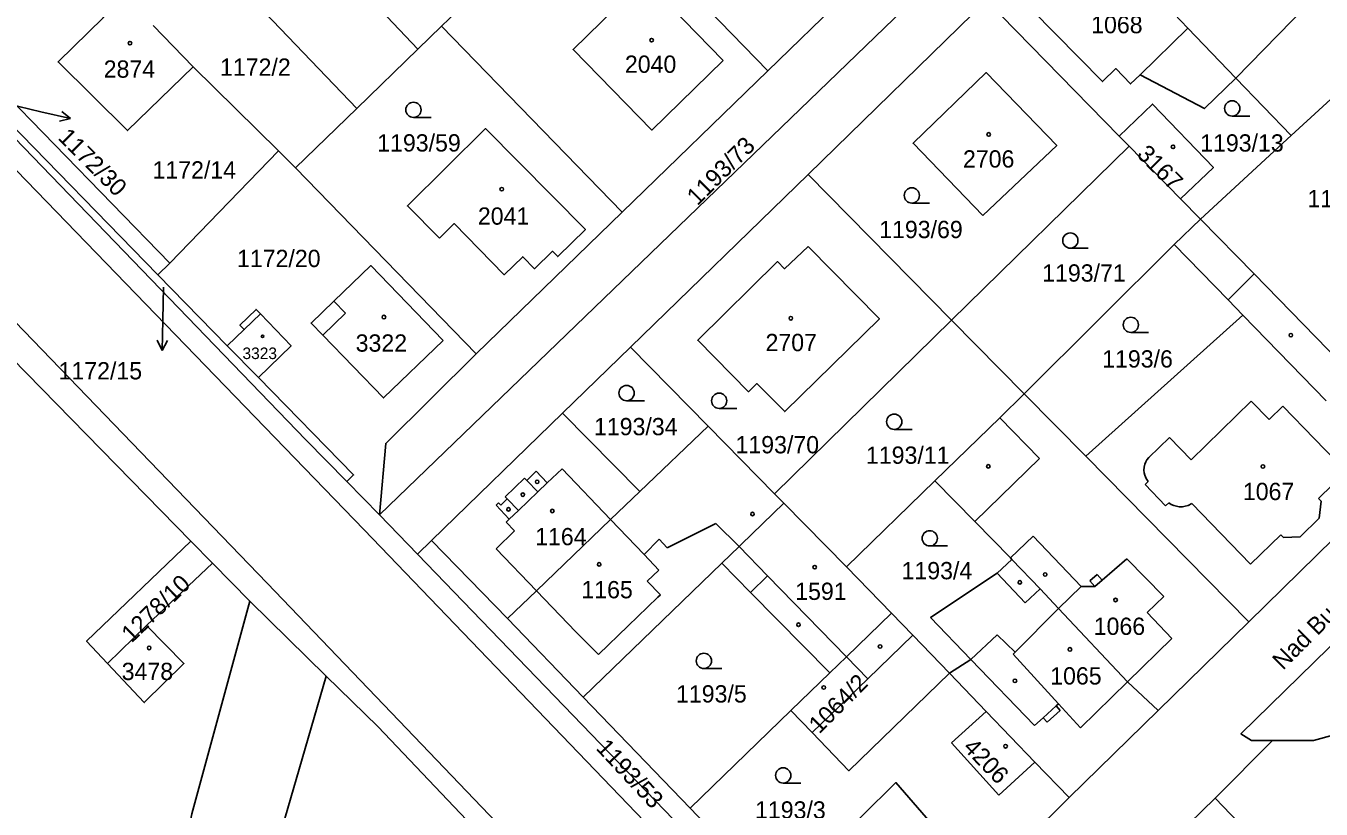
# Model space of a CAD drawing. Extents: x -679220 to -673243, y -1075091 to -1066557.
# Drawn here: x -676965 to -676837.6, y -1070366.5 to -1070289.4 of the extents above; entities that cross this region are included whole.
import ezdxf

# ---------------------------------------------------------------- set-up
doc = ezdxf.new("R2010")
doc.units = 0
for name, color, linetype in [('Hranice parcel', 7, 'Continuous'), ('Parcelní čísla', 7, 'Continuous'), ('Pop  PČ popisy', 7, 'Continuous'), ('Vnitřní kresba', 7, 'Continuous'), ('Značky budov', 7, 'Continuous'), ('Značky kultur', 7, 'Continuous')]:
    doc.layers.add(name, color=color, linetype=linetype)

msp = doc.modelspace()

# ---------------------------------------------------------------- linework, layer by layer
at = {"layer": 'Hranice parcel'}
for p, q in [((-676909.72, -1070275.51), (-676891.99, -1070293.85)), ((-676938.54, -1070278.77), (-676926.39, -1070291.71)), ((-676877.6, -1070279.87), (-676891.99, -1070293.85)), ((-676932.41, -1070297.54), (-676944.52, -1070284.87)), ((-676924.08, -1070289.44), (-676920.37, -1070285.87)), ((-676888.01, -1070304.02), (-676870.46, -1070286.91)), ((-676870.46, -1070286.91), (-676857.42, -1070300.25)), ((-676948.5, -1070293.43), (-676952.45, -1070289.39)), ((-676926.39, -1070291.71), (-676924.08, -1070289.44)), ((-676924.08, -1070289.44), (-676906.3, -1070307.75)), ((-676997.26, -1070290.55), (-676948.72, -1070340.1)), ((-676932.41, -1070297.54), (-676926.39, -1070291.71)), ((-676831.58, -1070291.98), (-676840.51, -1070300.2)), ((-676969.77, -1070293.26), (-676950.81, -1070312.76)), ((-676948.5, -1070293.43), (-676940.12, -1070301.71)), ((-676951.96, -1070313.91), (-676970.97, -1070294.41)), ((-676891.99, -1070293.85), (-676906.3, -1070307.75)), ((-676840.51, -1070300.2), (-676845.94, -1070294.55)), ((-676938.43, -1070303.38), (-676932.41, -1070297.54)), ((-676857.42, -1070300.25), (-676856.45, -1070301.24)), ((-676840.51, -1070300.2), (-676849.44, -1070308.41)), ((-676950.81, -1070312.76), (-676940.12, -1070301.71)), ((-676940.12, -1070301.71), (-676938.43, -1070303.38)), ((-676873.91, -1070318.35), (-676856.45, -1070301.24)), ((-676856.45, -1070301.24), (-676851.38, -1070306.42)), ((-676920.66, -1070321.68), (-676938.43, -1070303.38)), ((-676905.5, -1070321.01), (-676888.01, -1070304.02)), ((-676888.01, -1070304.02), (-676873.91, -1070318.35)), ((-676851.38, -1070306.42), (-676849.44, -1070308.41)), ((-676906.3, -1070307.75), (-676920.66, -1070321.68)), ((-676849.44, -1070308.41), (-676852.02, -1070310.93)), ((-676852.02, -1070310.93), (-676866.76, -1070325.61)), ((-676950.81, -1070312.76), (-676951.96, -1070313.91)), ((-676945.15, -1070320.88), (-676951.96, -1070313.91)), ((-676873.91, -1070318.35), (-676891.33, -1070335.43)), ((-676866.76, -1070325.61), (-676873.91, -1070318.35)), ((-676942.08, -1070324.01), (-676945.15, -1070320.88)), ((-676912.17, -1070327.5), (-676905.5, -1070321.01)), ((-676897.85, -1070328.79), (-676905.5, -1070321.01)), ((-676860.71, -1070331.75), (-676866.76, -1070325.61)), ((-676925.05, -1070340.03), (-676912.17, -1070327.5)), ((-676904.56, -1070335.21), (-676912.17, -1070327.5)), ((-676897.85, -1070328.79), (-676904.56, -1070335.21)), ((-676891.33, -1070335.43), (-676897.85, -1070328.79)), ((-676844.69, -1070348.05), (-676827.34, -1070331.03)), ((-676844.69, -1070348.05), (-676860.71, -1070331.75)), ((-676875.55, -1070334.18), (-676884.24, -1070342.64)), ((-676933.39, -1070334.24), (-676930.16, -1070337.51)), ((-676890.4, -1070336.37), (-676891.33, -1070335.43)), ((-676884.24, -1070342.64), (-676890.4, -1070336.37)), ((-676930.16, -1070337.51), (-676926.43, -1070341.37)), ((-676946.59, -1070342.27), (-676948.72, -1070340.1)), ((-676926.43, -1070341.37), (-676925.05, -1070340.03)), ((-676925.05, -1070340.03), (-676917.6, -1070347.72)), ((-676926.43, -1070341.37), (-676883.41, -1070385.98)), ((-676953.09, -1070348.38), (-676946.59, -1070342.27)), ((-676946.59, -1070342.27), (-676942.93, -1070346)), ((-676910.13, -1070355.44), (-676896.49, -1070342.28)), ((-676879.81, -1070347.18), (-676884.24, -1070342.64)), ((-676942.93, -1070346), (-676935.41, -1070353.37)), ((-676917.6, -1070347.72), (-676910.13, -1070355.44)), ((-676853.6, -1070356.76), (-676844.69, -1070348.05)), ((-676956.94, -1070352.13), (-676953.09, -1070348.38)), ((-676889.72, -1070356.77), (-676885.88, -1070353.06)), ((-676874.13, -1070353.08), (-676870.51, -1070356.84)), ((-676910.13, -1070355.44), (-676899.63, -1070366.36)), ((-676899.63, -1070366.36), (-676889.72, -1070356.77)), ((-676873.92, -1070359.94), (-676870.51, -1070356.84)), ((-676870.51, -1070356.84), (-676865.71, -1070361.83)), ((-676862.34, -1070365.33), (-676853.6, -1070356.76)), ((-676869.26, -1070365.1), (-676873.92, -1070359.94)), ((-676847.97, -1070365.39), (-676842.35, -1070359.71)), ((-676865.71, -1070361.83), (-676869.26, -1070365.1)), ((-676865.71, -1070361.83), (-676862.34, -1070365.33)), ((-676862.34, -1070365.33), (-676870.86, -1070373.68)), ((-676851.88, -1070369.18), (-676847.97, -1070365.39)), ((-676825.57, -1070388.68), (-676847.97, -1070365.39)), ((-676899.63, -1070366.36), (-676890.98, -1070375.31))]:
    msp.add_line(p, q, dxfattribs=at)
for points in [[(-676861.87, -1070264.58), (-676858.44, -1070268.3), (-676930.16, -1070337.51)], [(-676845.94, -1070294.55), (-676850.66, -1070289.64), (-676852.04, -1070288.21), (-676858.93, -1070281.07)], [(-676845.94, -1070294.55), (-676837.65, -1070286.03), (-676841.82, -1070281.86)], [(-676957.56, -1070284.22), (-676959.64, -1070286.24), (-676957.32, -1070288.6), (-676961.78, -1070292.95), (-676954.95, -1070299.72), (-676948.5, -1070293.43)], [(-676867.43, -1070283.97), (-676864.55, -1070286.45), (-676866.01, -1070287.85), (-676859.08, -1070294.89), (-676857.77, -1070293.62), (-676856.31, -1070295.13), (-676855.37, -1070294.22), (-676849.04, -1070297.54), (-676845.94, -1070294.55)], [(-676896.36, -1070292.82), (-676904.1, -1070284.86), (-676911.13, -1070291.75), (-676903.4, -1070299.67), (-676896.36, -1070292.82)], [(-676870.82, -1070308.07), (-676863.57, -1070301.18), (-676870.52, -1070294.01), (-676877.69, -1070300.96), (-676870.82, -1070308.07)], [(-676971.46, -1070294.88), (-676937.42, -1070330.14), (-676933.39, -1070334.24)], [(-676851.38, -1070306.42), (-676848.16, -1070303.33), (-676854.15, -1070297.1), (-676857.42, -1070300.25)], [(-676924.28, -1070310.3), (-676922.83, -1070308.86), (-676917.91, -1070313.89), (-676916.09, -1070312.12), (-676914.92, -1070313.3), (-676913.16, -1070311.58), (-676912.64, -1070312.11), (-676909.92, -1070309.43), (-676919.76, -1070299.51), (-676927.43, -1070307.12), (-676924.28, -1070310.3)], [(-676827.34, -1070331.03), (-676834.48, -1070323.73), (-676844.16, -1070313.81), (-676849.44, -1070308.41)], [(-676888.02, -1070311.12), (-676890.34, -1070313.31), (-676891.04, -1070312.6), (-676898.88, -1070320.33), (-676893.87, -1070325.41), (-676893.05, -1070324.6), (-676890.32, -1070327.36), (-676881, -1070318.24), (-676888.02, -1070311.12)], [(-676852.02, -1070310.93), (-676846.72, -1070316.37), (-676845.28, -1070317.86), (-676860.71, -1070331.75)], [(-676923.92, -1070320.36), (-676929.77, -1070326.01), (-676935.75, -1070319.83), (-676936.9, -1070318.64), (-676934.66, -1070316.48), (-676931.04, -1070312.99), (-676923.92, -1070320.36)], [(-676945.15, -1070320.88), (-676943.48, -1070319.28), (-676943.9, -1070318.84), (-676942.31, -1070317.31), (-676941.89, -1070317.75), (-676938.87, -1070320.9), (-676942.08, -1070324.01)], [(-676930.16, -1070337.51), (-676929.56, -1070330.49), (-676920.66, -1070321.68)], [(-676933.39, -1070334.24), (-676932.72, -1070333.59), (-676942.08, -1070324.01)], [(-676842.35, -1070359.71), (-676844.41, -1070359.71), (-676845.45, -1070359.05), (-676810.82, -1070325.18), (-676808.32, -1070325.33), (-676807.21, -1070325.45)], [(-676866.76, -1070325.61), (-676869.17, -1070327.96), (-676875.55, -1070334.18)], [(-676807.21, -1070325.45), (-676806.11, -1070326.43), (-676806.1, -1070328.3), (-676806.47, -1070329.99), (-676836.28, -1070359.15), (-676838.32, -1070359.72), (-676842.35, -1070359.71)], [(-676867.97, -1070341.89), (-676868.11, -1070341.74), (-676871.63, -1070338.16), (-676875.55, -1070334.18)], [(-676904.56, -1070335.21), (-676907.45, -1070337.97), (-676914.73, -1070344.98), (-676917.6, -1070347.72)], [(-676896.49, -1070342.28), (-676894.8, -1070340.63), (-676894.59, -1070340.42), (-676890.4, -1070336.37)], [(-676948.72, -1070340.1), (-676958.99, -1070349.95), (-676956.94, -1070352.13)], [(-676896.49, -1070342.28), (-676893.67, -1070345.15), (-676885.88, -1070353.06)], [(-676867.97, -1070341.89), (-676869.42, -1070343.26), (-676875.97, -1070347.61), (-676872.01, -1070351.73), (-676874.13, -1070353.08)], [(-676853.6, -1070356.76), (-676856.6, -1070353.94), (-676863.4, -1070346.71), (-676865.21, -1070344.8), (-676867.97, -1070341.89)], [(-676942.93, -1070346), (-676948.62, -1070366.93), (-676954.45, -1070396.27), (-676957.81, -1070418.17), (-676958.63, -1070424.67)], [(-676885.88, -1070353.06), (-676884.24, -1070351.47), (-676879.81, -1070347.18)], [(-676879.81, -1070347.18), (-676877.73, -1070349.34), (-676874.13, -1070353.08)], [(-676956.94, -1070352.13), (-676953.31, -1070355.97), (-676949.41, -1070352.14), (-676953.09, -1070348.38)], [(-676889.72, -1070356.77), (-676887.63, -1070358.93), (-676884, -1070362.68), (-676874.13, -1070353.08)], [(-676935.41, -1070353.37), (-676947.68, -1070395.62), (-676949.72, -1070413.25)], [(-676917.22, -1070372.13), (-676930.35, -1070358.32), (-676935.41, -1070353.37)], [(-676870.86, -1070373.68), (-676879.39, -1070363.85), (-676882.78, -1070367.18), (-676888.16, -1070372.51), (-676890.98, -1070375.31)]]:
    msp.add_lwpolyline(points, dxfattribs=at)
at = {"layer": 'Pop  PČ popisy'}
for p, q in [((-676968.16, -1070296.75), (-676963.48, -1070297.86)), ((-676963.48, -1070297.86), (-676960.56, -1070298.54)), ((-676960.56, -1070298.54), (-676961.64, -1070298.8)), ((-676960.56, -1070298.54), (-676961.42, -1070297.82)), ((-676951.42, -1070315.12), (-676951.49, -1070318.34)), ((-676951.49, -1070318.34), (-676951.54, -1070321.34)), ((-676951.54, -1070321.34), (-676952.03, -1070320.33)), ((-676951.54, -1070321.34), (-676951.02, -1070320.35))]:
    msp.add_line(p, q, dxfattribs=at)
at = {"layer": 'Vnitřní kresba'}
for p, q in [((-676982.97, -1070285.98), (-676931.69, -1070338.97)), ((-676855.37, -1070294.22), (-676850.66, -1070289.64)), ((-676941.21, -1070344.23), (-676990.46, -1070293.21)), ((-676846.72, -1070316.37), (-676844.16, -1070313.81)), ((-676934.66, -1070316.48), (-676933.51, -1070317.67)), ((-676943.48, -1070319.28), (-676941.89, -1070317.75)), ((-676933.51, -1070317.67), (-676935.75, -1070319.83)), ((-676845.28, -1070317.86), (-676837.08, -1070326.28)), ((-676844.44, -1070326.33), (-676850.36, -1070332.09)), ((-676842.67, -1070328.14), (-676844.44, -1070326.33)), ((-676842.67, -1070328.14), (-676841.32, -1070326.82)), ((-676841.32, -1070326.82), (-676835.1, -1070333.26)), ((-676869.17, -1070327.96), (-676865.27, -1070331.96)), ((-676852.49, -1070329.9), (-676854.52, -1070331.88)), ((-676850.36, -1070332.09), (-676852.49, -1070329.9)), ((-676865.27, -1070331.96), (-676871.63, -1070338.16)), ((-676854.99, -1070333.11), (-676854.97, -1070332.82)), ((-676854.97, -1070332.82), (-676854.9, -1070332.53)), ((-676854.9, -1070332.53), (-676854.81, -1070332.3)), ((-676854.81, -1070332.3), (-676854.7, -1070332.11)), ((-676854.7, -1070332.11), (-676854.52, -1070331.88)), ((-676917.82, -1070335.73), (-676915.91, -1070333.9)), ((-676915.91, -1070333.9), (-676915.69, -1070334.13)), ((-676915.69, -1070334.13), (-676914.78, -1070333.21)), ((-676915.69, -1070334.13), (-676914.61, -1070335.26)), ((-676914.78, -1070333.21), (-676913.68, -1070334.36)), ((-676913.68, -1070334.36), (-676912.22, -1070332.97)), ((-676912.22, -1070332.97), (-676907.45, -1070337.97)), ((-676854.97, -1070333.37), (-676854.99, -1070333.11)), ((-676854.91, -1070333.62), (-676854.97, -1070333.37)), ((-676854.78, -1070333.94), (-676854.91, -1070333.62)), ((-676854.57, -1070334.24), (-676854.78, -1070333.94)), ((-676837.82, -1070335.89), (-676835.1, -1070333.26)), ((-676916.52, -1070337.08), (-676914.61, -1070335.26)), ((-676914.61, -1070335.26), (-676913.68, -1070334.36)), ((-676854.88, -1070334.54), (-676854.57, -1070334.24)), ((-676854.88, -1070334.54), (-676852.86, -1070336.63)), ((-676918.71, -1070336.57), (-676918.46, -1070336.33)), ((-676917.41, -1070337.93), (-676918.71, -1070336.57)), ((-676918.46, -1070336.33), (-676918.24, -1070336.55)), ((-676918.24, -1070336.55), (-676917.61, -1070335.95)), ((-676917.61, -1070335.95), (-676917.82, -1070335.73)), ((-676917.61, -1070335.95), (-676916.52, -1070337.08)), ((-676852.86, -1070336.63), (-676852.55, -1070336.33)), ((-676852.3, -1070336.49), (-676852.55, -1070336.33)), ((-676852.06, -1070336.6), (-676852.3, -1070336.49)), ((-676851.8, -1070336.67), (-676852.06, -1070336.6)), ((-676851.52, -1070336.71), (-676851.8, -1070336.67)), ((-676851.21, -1070336.71), (-676851.52, -1070336.71)), ((-676850.92, -1070336.66), (-676851.21, -1070336.71)), ((-676850.64, -1070336.58), (-676850.92, -1070336.66)), ((-676850.29, -1070336.39), (-676850.64, -1070336.58)), ((-676850.29, -1070336.39), (-676844.51, -1070342.36)), ((-676837.57, -1070336.15), (-676837.82, -1070335.89)), ((-676837.75, -1070337.83), (-676837.57, -1070336.15)), ((-676917.71, -1070338.22), (-676917.41, -1070337.93)), ((-676917.41, -1070337.93), (-676916.52, -1070337.08)), ((-676907.45, -1070337.97), (-676904.16, -1070341.42)), ((-676839.63, -1070339.66), (-676837.75, -1070337.83)), ((-676931.69, -1070338.97), (-676847.83, -1070426.23)), ((-676918.71, -1070340.87), (-676916.9, -1070339.07)), ((-676916.9, -1070339.07), (-676917.71, -1070338.22)), ((-676897.11, -1070338.37), (-676901.87, -1070340.74)), ((-676894.8, -1070340.63), (-676897.11, -1070338.37)), ((-676902.68, -1070339.9), (-676904.16, -1070341.42)), ((-676901.87, -1070340.74), (-676902.68, -1070339.9)), ((-676865.89, -1070339.62), (-676868.11, -1070341.74)), ((-676865.89, -1070339.62), (-676861.16, -1070344.57)), ((-676844.51, -1070342.36), (-676841.52, -1070339.47)), ((-676841.52, -1070339.47), (-676841.27, -1070339.73)), ((-676841.27, -1070339.73), (-676839.63, -1070339.66)), ((-676918.71, -1070340.87), (-676914.73, -1070344.98)), ((-676904.16, -1070341.42), (-676902.71, -1070342.95)), ((-676892, -1070343.5), (-676894.8, -1070340.63)), ((-676859.09, -1070343.94), (-676856.66, -1070341.83)), ((-676853.05, -1070345.55), (-676856.66, -1070341.83)), ((-676903.84, -1070344.03), (-676902.71, -1070342.95)), ((-676941.21, -1070344.23), (-676928.99, -1070356.99)), ((-676903.84, -1070344.03), (-676902.55, -1070345.38)), ((-676893.67, -1070345.15), (-676892, -1070343.5)), ((-676884.24, -1070351.47), (-676892, -1070343.5)), ((-676869.42, -1070343.26), (-676866.66, -1070346.18)), ((-676860.31, -1070344.01), (-676859.58, -1070343.37)), ((-676859.82, -1070344.57), (-676860.31, -1070344.01)), ((-676859.82, -1070344.57), (-676859.09, -1070343.94)), ((-676859.58, -1070343.37), (-676859.09, -1070343.94)), ((-676914.73, -1070344.98), (-676910.88, -1070349.01)), ((-676902.8, -1070345.61), (-676903.82, -1070346.6)), ((-676902.55, -1070345.38), (-676902.8, -1070345.61)), ((-676866.66, -1070346.18), (-676865.21, -1070344.8)), ((-676861.16, -1070344.57), (-676863.4, -1070346.71)), ((-676861.16, -1070344.57), (-676859.82, -1070344.57)), ((-676853.05, -1070345.55), (-676854.67, -1070347.13)), ((-676905.73, -1070348.42), (-676903.82, -1070346.6)), ((-676863.4, -1070346.71), (-676867.66, -1070351.03)), ((-676854.67, -1070347.13), (-676852.26, -1070349.68)), ((-676908.65, -1070351.25), (-676910.88, -1070349.01)), ((-676905.73, -1070348.42), (-676908.65, -1070351.25)), ((-676882.15, -1070353.63), (-676877.73, -1070349.34)), ((-676872.01, -1070351.73), (-676869.42, -1070349.3)), ((-676867.66, -1070351.03), (-676869.42, -1070349.3)), ((-676856.6, -1070353.94), (-676852.26, -1070349.68)), ((-676882.15, -1070353.63), (-676884.24, -1070351.47)), ((-676865.75, -1070358.24), (-676872.01, -1070351.73)), ((-676867.66, -1070351.03), (-676867.84, -1070351.21)), ((-676867.84, -1070351.21), (-676863.39, -1070356.09)), ((-676887.63, -1070358.93), (-676882.15, -1070353.63)), ((-676861.22, -1070358.47), (-676856.6, -1070353.94)), ((-676928.99, -1070356.99), (-676891.55, -1070396.07)), ((-676864.91, -1070357.47), (-676863.63, -1070356.31)), ((-676863.23, -1070356.76), (-676864.5, -1070357.92)), ((-676863.39, -1070356.09), (-676863.63, -1070356.31)), ((-676863.63, -1070356.31), (-676863.23, -1070356.76)), ((-676863.39, -1070356.09), (-676861.22, -1070358.47)), ((-676864.91, -1070357.47), (-676865.75, -1070358.24)), ((-676864.5, -1070357.92), (-676864.91, -1070357.47))]:
    msp.add_line(p, q, dxfattribs=at)
at = {"layer": 'Značky budov'}
for centre, radius in [((-676903.41, -1070290.82), 0.175), ((-676954.72, -1070291.11), 0.175), ((-676870.26, -1070300.09), 0.175), ((-676852.13, -1070301.31), 0.175), ((-676918.15, -1070305.48), 0.175), ((-676929.74, -1070318.06), 0.175), ((-676889.72, -1070318.17), 0.175), ((-676941.68, -1070319.94), 0.117), ((-676840.54, -1070319.84), 0.175), ((-676870.3, -1070332.74), 0.175), ((-676843.29, -1070332.75), 0.175), ((-676914.67, -1070334.26), 0.175), ((-676916.08, -1070335.52), 0.175), ((-676917.49, -1070336.97), 0.175), ((-676913.18, -1070337.13), 0.175), ((-676893.49, -1070337.43), 0.175), ((-676908.57, -1070342.38), 0.175), ((-676887.37, -1070342.66), 0.175), ((-676867.2, -1070344.15), 0.175), ((-676864.71, -1070343.38), 0.175), ((-676857.78, -1070345.88), 0.175), ((-676888.97, -1070348.32), 0.175), ((-676952.83, -1070350.6), 0.175), ((-676880.94, -1070350.46), 0.175), ((-676862.27, -1070350.75), 0.175), ((-676886.48, -1070354.49), 0.175), ((-676867.68, -1070353.84), 0.175), ((-676868.6, -1070360.27), 0.175)]:
    msp.add_circle(centre, radius, dxfattribs=at)
at = {"layer": 'Značky kultur'}
for p, q in [((-676926.84, -1070298.42), (-676925.09, -1070298.42)), ((-676846.31, -1070298.28), (-676844.56, -1070298.28)), ((-676877.82, -1070306.84), (-676876.07, -1070306.84)), ((-676862.23, -1070311.28), (-676860.48, -1070311.28)), ((-676856.28, -1070319.57), (-676854.53, -1070319.57)), ((-676905.87, -1070326.28), (-676904.12, -1070326.28)), ((-676896.77, -1070327.04), (-676895.02, -1070327.04)), ((-676879.55, -1070329.1), (-676877.8, -1070329.1)), ((-676876.06, -1070340.57), (-676874.31, -1070340.57)), ((-676898.27, -1070352.63), (-676896.52, -1070352.63)), ((-676890.47, -1070363.89), (-676888.72, -1070363.89))]:
    msp.add_line(p, q, dxfattribs=at)
for centre in [(-676926.84, -1070297.67), (-676846.31, -1070297.53), (-676877.82, -1070306.09), (-676862.23, -1070310.53), (-676856.28, -1070318.82), (-676905.87, -1070325.53), (-676896.77, -1070326.29), (-676879.55, -1070328.35), (-676876.06, -1070339.82), (-676898.27, -1070351.88), (-676890.47, -1070363.14)]:
    msp.add_circle(centre, 0.75, dxfattribs=at)

# ---------------------------------------------------------------- texts
at = {"layer": 'Parcelní čísla'}
for s, height, p in [('1068', 1.7, (-676860.18, -1070290.14)), ('2874', 1.7, (-676957.3, -1070294.51)), ('1172/2', 1.7, (-676945.86, -1070294.32)), ('2040', 1.7, (-676906.04, -1070294.03)), ('1193/59', 1.7, (-676930.4, -1070301.77)), ('1193/13', 1.7, (-676849.46, -1070301.78)), ('2706', 1.7, (-676872.79, -1070303.35)), ('1172/14', 1.7, (-676952.5, -1070304.43)), ('1193/7', 1.7, (-676838.91, -1070307.25)), ('2041', 1.7, (-676920.5, -1070308.97)), ('1193/69', 1.7, (-676881.03, -1070310.29)), ('1172/20', 1.7, (-676944.19, -1070313.14)), ('1193/71', 1.7, (-676865, -1070314.57)), ('3322', 1.7, (-676932.52, -1070321.46)), ('2707', 1.7, (-676892.21, -1070321.41)), ('3323', 1.14, (-676943.65, -1070322.19)), ('1193/6', 1.7, (-676859.1, -1070323.02)), ('1172/15', 1.7, (-676961.74, -1070324.19)), ('1193/34', 1.7, (-676909.08, -1070329.68)), ('1193/70', 1.7, (-676895.16, -1070331.46)), ('1193/11', 1.7, (-676882.33, -1070332.49)), ('1067', 1.7, (-676845.26, -1070336.06)), ('1164', 1.7, (-676914.87, -1070340.5)), ('1193/4', 1.7, (-676878.83, -1070343.85)), ('1165', 1.7, (-676910.32, -1070345.72)), ('1591', 1.7, (-676889.29, -1070345.88)), ('1066', 1.7, (-676859.93, -1070349.32)), ('3478', 1.7, (-676955.53, -1070353.76)), ('1065', 1.7, (-676864.21, -1070354.2)), ('1193/5', 1.7, (-676901.01, -1070355.97)), ('1193/3', 1.7, (-676893.24, -1070367.39))]:
    msp.add_text(s, height=height, dxfattribs=at).set_placement(p)
for s, rotation, p in [('1172/30', 315, (-676961.88, -1070300.5)), ('1193/73', 45, (-676898.92, -1070307.17)), ('3167', 315, (-676855.78, -1070302.15)), ('1278/10', 44, (-676954.55, -1070350.17)), ('1064/2', 45, (-676886.93, -1070359.13)), ('1193/53', 313, (-676908.96, -1070360.52)), ('4206', 314, (-676872.87, -1070360.48))]:
    msp.add_text(s, height=1.7, rotation=rotation, dxfattribs=at).set_placement(p)
at = {"layer": 'Pop  PČ popisy'}
msp.add_text('Nad Budínem', height=1.7, rotation=45, dxfattribs=at).set_placement((-676841.32, -1070352.85))

doc.saveas('drawing.dxf')
